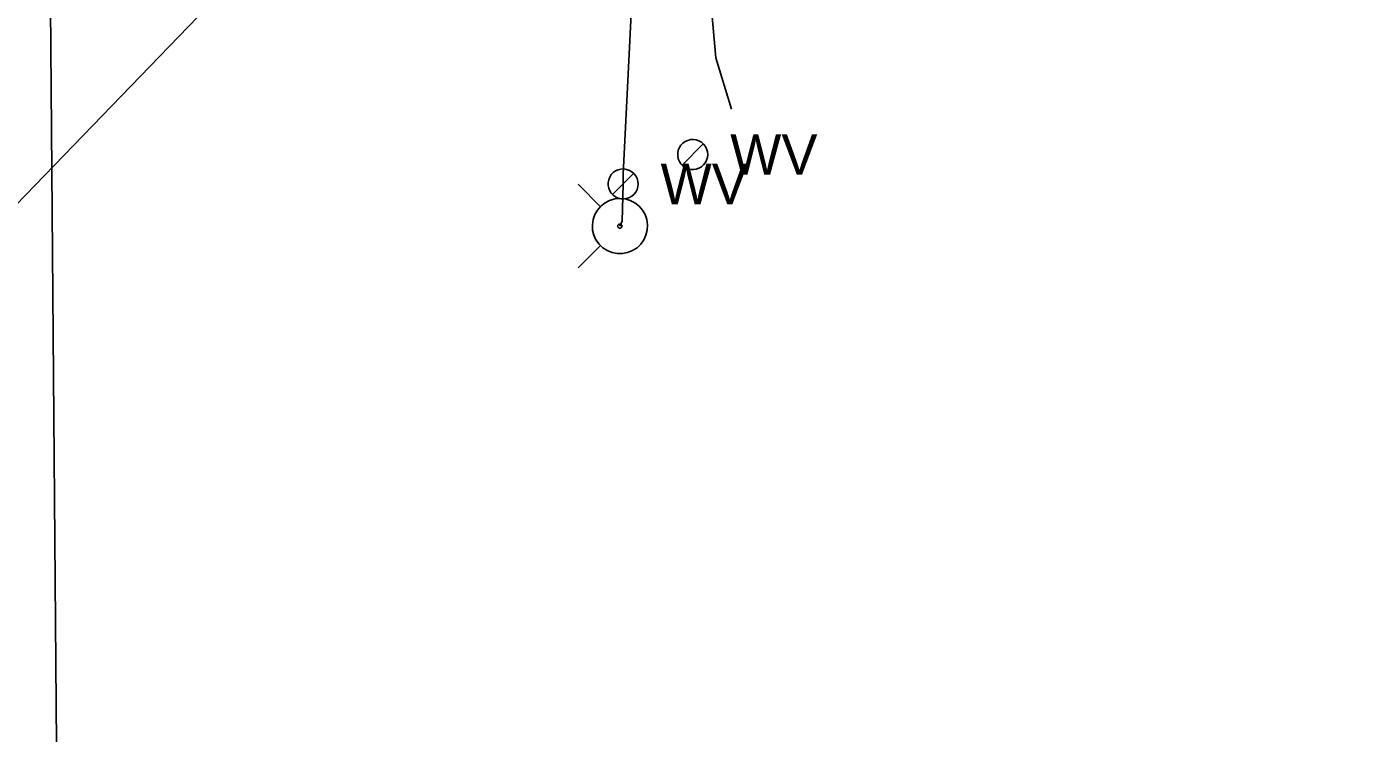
# Model space of a CAD drawing. Extents: x 600849 to 606371, y 330010 to 403088.
# Drawn here: x 602015.5 to 602141.7, y 358073.3 to 358140.4 of the extents above; entities that cross this region are included whole.
import ezdxf

# ---------------------------------------------------------------- set-up
doc = ezdxf.new("R2010")
doc.units = 0
for name, color, linetype in [('E_LTG_CID', 7, 'Continuous'), ('E_UTL_E_UG', 7, 'Continuous'), ('E_UTL_SAN_UG', 7, 'Continuous'), ('E_UTL_W', 7, 'Continuous'), ('E_UTL_W_UG', 7, 'Continuous'), ('E_UTL_WHydrant', 7, 'Continuous')]:
    doc.layers.add(name, color=color, linetype=linetype)

msp = doc.modelspace()

# ---------------------------------------------------------------- linework, layer by layer
at = {"layer": 'E_LTG_CID'}
msp.add_lwpolyline([(602061.96, 357674.11), (602069.87, 357674.52), (602084.73, 357681.44), (602093.92, 357687.73), (602096.24, 357693.29), (602094.51, 357704.11), (602052.67, 357814.36), (602040.8, 357867.88), (602040.59, 357869.12), (602040.44, 357870.23), (602037.24, 357895.08), (602023.47, 358008.17), (602018.96, 358035.01), (602018.89, 358035.91), (602019.35, 358049.28), (602019.33, 358050.04), (602019.18, 358050.83), (602018.44, 358056.61), (602017.68, 358150.12), (602026.14, 358228.54), (602026.58, 358230.4), (602029.68, 358261.02), (602031.22, 358372.23)], dxfattribs=at)
at = {"layer": 'E_UTL_E_UG'}
msp.add_lwpolyline([(602082.42, 358132.57), (602080.93, 358137.45), (602079.84, 358149.56), (602079.19, 358162.27), (602079.9, 358165.42), (602081.64, 358167.24), (602084.01, 358168.23), (602101.34, 358170.02), (602128.16, 358168.77), (602139.05, 358168.42), (602141.67, 358166.93)], dxfattribs=at)
at = {"layer": 'E_UTL_SAN_UG'}
msp.add_line((601977.66, 358085.42), (602071.78, 358182.78), dxfattribs=at)
at = {"layer": 'E_UTL_W'}
for points in [[(602080.15, 358128.26), (602080.13, 358128.53), (602080.05, 358128.79), (602079.93, 358129.03), (602079.76, 358129.25), (602079.55, 358129.43), (602079.32, 358129.56), (602079.06, 358129.65), (602078.79, 358129.69), (602078.52, 358129.68), (602078.26, 358129.61), (602078.01, 358129.5), (602077.79, 358129.34), (602077.61, 358129.15), (602077.46, 358128.92), (602077.36, 358128.67), (602077.31, 358128.4), (602077.31, 358128.13), (602077.36, 358127.86), (602077.46, 358127.61), (602077.61, 358127.38), (602077.79, 358127.19), (602078.01, 358127.03), (602078.26, 358126.92), (602078.52, 358126.85), (602078.79, 358126.84), (602079.06, 358126.88), (602079.32, 358126.97), (602079.55, 358127.1), (602079.76, 358127.28), (602079.93, 358127.49), (602080.05, 358127.73), (602080.13, 358127.99), (602080.15, 358128.26)], [(602077.72, 358127.26), (602079.73, 358129.27)], [(602073.54, 358125.46), (602073.52, 358125.73), (602073.44, 358125.99), (602073.32, 358126.23), (602073.15, 358126.45), (602072.94, 358126.63), (602072.71, 358126.76), (602072.45, 358126.85), (602072.18, 358126.89), (602071.91, 358126.88), (602071.65, 358126.81), (602071.4, 358126.7), (602071.18, 358126.54), (602071, 358126.35), (602070.85, 358126.12), (602070.75, 358125.87), (602070.7, 358125.6), (602070.7, 358125.33), (602070.75, 358125.06), (602070.85, 358124.81), (602071, 358124.58), (602071.18, 358124.39), (602071.4, 358124.23), (602071.65, 358124.12), (602071.91, 358124.05), (602072.18, 358124.04), (602072.45, 358124.08), (602072.71, 358124.17), (602072.94, 358124.3), (602073.15, 358124.48), (602073.32, 358124.69), (602073.44, 358124.93), (602073.52, 358125.19), (602073.54, 358125.46)], [(602071.11, 358124.46), (602073.12, 358126.47)]]:
    msp.add_lwpolyline(points, dxfattribs=at)
at = {"layer": 'E_UTL_W_UG'}
msp.add_lwpolyline([(602071.82, 358121.46), (602072.02, 358121.94), (602072.12, 358125.46), (602072.13, 358126.4), (602074.09, 358165.78), (602075.15, 358216.28), (602075.5, 358320.98), (602077.09, 358468.1), (602079.19, 358540.29), (602078.91, 358557.35), (602075, 358561.13)], dxfattribs=at)
at = {"layer": 'E_UTL_WHydrant'}
for points in [[(602069.98, 358123.3), (602067.84, 358125.44)], [(602071.82, 358124.09), (602071.32, 358124.04), (602070.84, 358123.9), (602070.4, 358123.67), (602070.01, 358123.36), (602069.68, 358122.98), (602069.43, 358122.55), (602069.27, 358122.08), (602069.2, 358121.59), (602069.22, 358121.09), (602069.34, 358120.61), (602069.54, 358120.15), (602069.83, 358119.75), (602070.19, 358119.4), (602070.61, 358119.13), (602071.08, 358118.95), (602071.57, 358118.85), (602072.06, 358118.85), (602072.55, 358118.95), (602073.02, 358119.13), (602073.44, 358119.4), (602073.8, 358119.75), (602074.09, 358120.15), (602074.29, 358120.61), (602074.41, 358121.09), (602074.44, 358121.59), (602074.36, 358122.08), (602074.2, 358122.55), (602073.95, 358122.98), (602073.63, 358123.36), (602073.23, 358123.67), (602072.79, 358123.9), (602072.31, 358124.04), (602071.82, 358124.09)], [(602071.82, 358121.66), (602071.78, 358121.66), (602071.74, 358121.65), (602071.71, 358121.63), (602071.68, 358121.61), (602071.65, 358121.58), (602071.63, 358121.55), (602071.62, 358121.51), (602071.62, 358121.47), (602071.62, 358121.44), (602071.63, 358121.4), (602071.64, 358121.36), (602071.66, 358121.33), (602071.69, 358121.31), (602071.72, 358121.29), (602071.76, 358121.27), (602071.8, 358121.26), (602071.83, 358121.26), (602071.87, 358121.27), (602071.91, 358121.29), (602071.94, 358121.31), (602071.97, 358121.33), (602071.99, 358121.36), (602072.01, 358121.4), (602072.01, 358121.44), (602072.02, 358121.47), (602072.01, 358121.51), (602072, 358121.55), (602071.98, 358121.58), (602071.95, 358121.61), (602071.92, 358121.63), (602071.89, 358121.65), (602071.85, 358121.66), (602071.82, 358121.66)], [(602069.98, 358119.63), (602067.84, 358117.49)]]:
    msp.add_lwpolyline(points, dxfattribs=at)

# ---------------------------------------------------------------- texts
at = {"layer": 'E_UTL_W'}
for p in [(602082.29, 358126.34), (602075.68, 358123.54)]:
    msp.add_text('WV', height=3.85, dxfattribs=at).set_placement(p)

doc.saveas('drawing.dxf')
